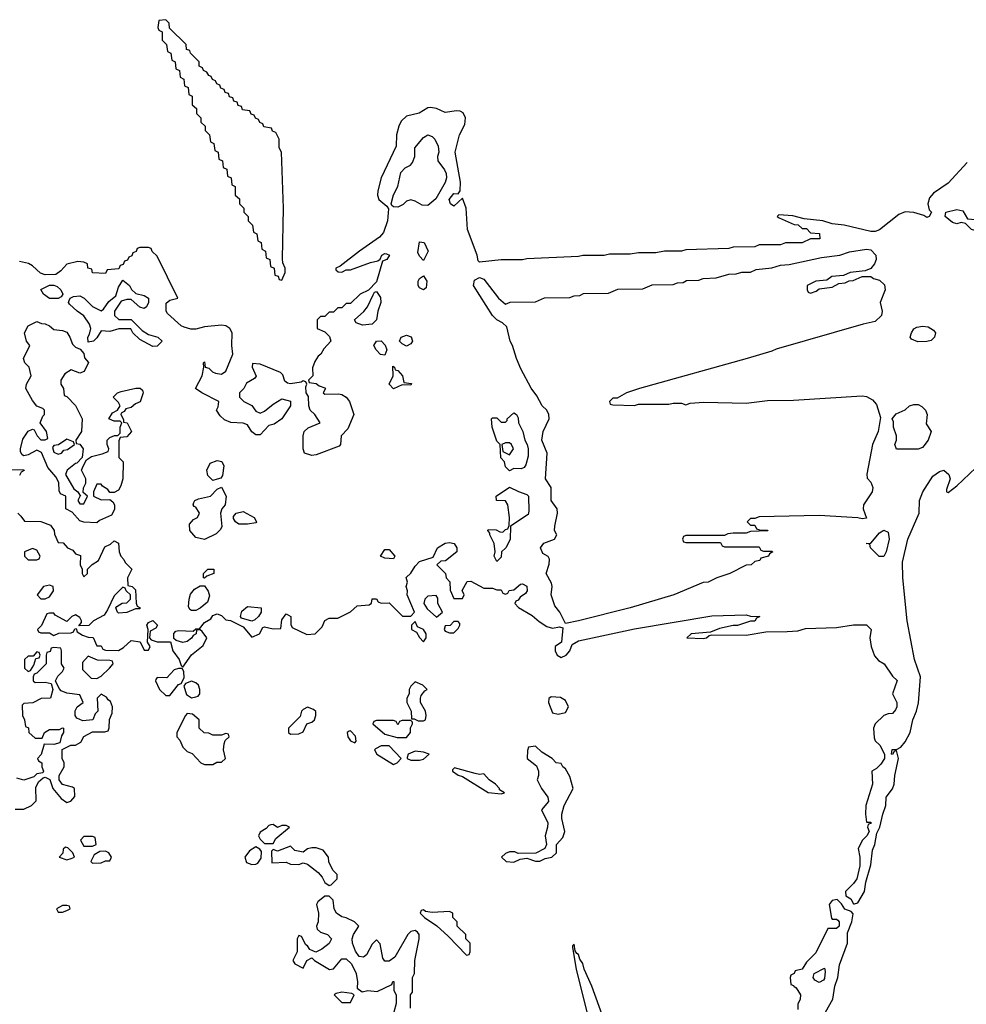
# Model space of a CAD drawing. Header units: inches. Extents: x 2601682 to 2755810, y 449311 to 584050.
# Tile 492 of 505: x 2733751 to 2738154, y 571946 to 576526. Entities that reach past the tile are written whole.
import ezdxf

# ---------------------------------------------------------------- set-up
doc = ezdxf.new("R2010")
doc.units = ezdxf.units.IN
doc.header["$MEASUREMENT"] = 0
doc.layers.add('C7537', color=7, linetype='Continuous')

msp = doc.modelspace()

# ---------------------------------------------------------------- linework, layer by layer
at = {"layer": 'C7537', "color": 2, "elevation": 2}
for points in [[(2734430, 576526), (2734398, 576522), (2734394, 576490), (2734398, 576478), (2734414, 576470), (2734414, 576430), (2734434, 576410), (2734438, 576378), (2734454, 576370), (2734458, 576338), (2734474, 576330), (2734478, 576298), (2734494, 576290), (2734498, 576258), (2734514, 576250), (2734518, 576218), (2734534, 576210), (2734538, 576178), (2734554, 576170), (2734554, 576130), (2734572.7, 576112.7), (2734574, 576090), (2734594, 576070), (2734594, 576050), (2734614, 576030), (2734614, 576010), (2734634, 575990), (2734638, 575958), (2734654, 575950), (2734658, 575918), (2734674, 575910), (2734678, 575878), (2734694, 575870), (2734698, 575838), (2734714, 575830), (2734718, 575798), (2734734, 575790), (2734738, 575758), (2734754, 575750), (2734754, 575710), (2734772.7, 575692.7), (2734774, 575670), (2734794, 575650), (2734794, 575630), (2734814, 575610), (2734814, 575590), (2734834, 575570), (2734838, 575538), (2734854, 575530), (2734858, 575498), (2734874, 575490), (2734878, 575458), (2734894, 575450), (2734898, 575418), (2734914, 575410), (2734918, 575378), (2734934, 575370), (2734938, 575338), (2734952.7, 575332.7), (2734958, 575318), (2734970, 575314), (2734986, 575350), (2734986, 575370), (2734975.3, 575395.3), (2734973.6, 575413.6), (2734978.4, 575650), (2734968, 575910), (2734958, 575930), (2734958, 575970), (2734942, 576002), (2734927.3, 576007.3), (2734922, 576022), (2734887.3, 576027.3), (2734882, 576042), (2734867.3, 576047.3), (2734862, 576062), (2734847.3, 576067.3), (2734842, 576082), (2734827.3, 576087.3), (2734822, 576102), (2734787.3, 576107.3), (2734782, 576122), (2734767.3, 576127.3), (2734762, 576142), (2734747.3, 576147.3), (2734742, 576162), (2734727.3, 576167.3), (2734722, 576182), (2734707.3, 576187.3), (2734702, 576202), (2734687.3, 576207.3), (2734682, 576222), (2734667.3, 576227.3), (2734662, 576242), (2734647.3, 576247.3), (2734642, 576262), (2734630, 576266), (2734622, 576282), (2734606, 576290), (2734602, 576302), (2734586, 576310), (2734586, 576330), (2734546, 576370), (2734542, 576382), (2734527.3, 576387.3), (2734526, 576410), (2734447.3, 576487.3), (2734446, 576510)], [(2735650, 575662), (2735623.1, 575663.1), (2735590, 575682), (2735570, 575688), (2735550, 575682), (2735534, 575666), (2735510, 575654), (2735490, 575655.3), (2735481.2, 575661.2), (2735479, 575670), (2735490, 575712), (2735509.3, 575750.7), (2735524.1, 575815.9), (2735543.2, 575836.8), (2735568, 575850), (2735578, 575862), (2735588.7, 575890), (2735588.7, 575930), (2735630, 575978), (2735650, 575991), (2735670, 575982), (2735682, 575970), (2735698, 575938), (2735701, 575910), (2735694.8, 575890), (2735696, 575870), (2735727.3, 575827.3), (2735734.8, 575810), (2735736, 575790), (2735730.7, 575769.3), (2735687.1, 575692.9)], [(2738290, 575509), (2738246, 575530), (2738178, 575550), (2738150, 575578), (2738130, 575582), (2738110, 575577.2), (2738090, 575582), (2738055.3, 575610), (2738058, 575630), (2738110, 575642.8), (2738137.3, 575637.3), (2738159.6, 575599.6), (2738215.2, 575595.2), (2738259.8, 575559.8), (2738298, 575550), (2738312, 575530)], [(2735630, 575406), (2735610, 575426), (2735603.1, 575443.1), (2735610, 575492), (2735632, 575490), (2735651.3, 575450)], [(2737430, 575254), (2737456.4, 575263.6), (2737470, 575274), (2737530, 575282), (2737560.4, 575299.6), (2737590, 575302), (2737608.4, 575311.6), (2737627.3, 575312.7), (2737670, 575332), (2737710, 575332), (2737722.8, 575322.8), (2737750, 575314), (2737773.2, 575293.2), (2737777.3, 575270), (2737753, 575210), (2737762, 575170), (2737758.8, 575150), (2737730, 575122), (2737674, 575110), (2737270, 574994), (2737250, 574984), (2737134, 574950), (2736634, 574810), (2736574, 574790), (2736530, 574766), (2736510, 574766), (2736494, 574750), (2736498, 574738), (2736510, 574734), (2736610, 574732), (2736630, 574738), (2736770, 574738), (2736790, 574742), (2736830, 574742), (2736850, 574734), (2736870, 574742), (2736933.6, 574746.4), (2737130, 574743), (2737230, 574754), (2737350, 574756.4), (2737670, 574776), (2737690, 574773.4), (2737717.5, 574757.5), (2737736.5, 574736.5), (2737754.8, 574674.8), (2737744.4, 574610), (2737717.4, 574550), (2737692, 574412), (2737692.7, 574392.7), (2737710, 574374), (2737718.8, 574350), (2737716.3, 574330), (2737676.3, 574270), (2737674, 574250), (2737690, 574208), (2737670, 574204), (2737649.3, 574209.3), (2737470, 574219.3), (2737190, 574214), (2737170, 574206), (2737150, 574206), (2737134, 574190), (2737150, 574174), (2737170, 574174), (2737178, 574158), (2737192.7, 574152.7), (2737230, 574152), (2737231.6, 574148.4), (2737150, 574146), (2737130, 574138), (2737070, 574138), (2737045.4, 574134.6), (2737030, 574126), (2736850, 574126), (2736838, 574122), (2736834, 574110), (2736838, 574098), (2736850, 574094), (2737010, 574094), (2737018, 574078), (2737030, 574074), (2737190, 574074), (2737198, 574058), (2737210, 574054), (2737250, 574054), (2737254, 574050), (2737238, 574042), (2737234, 574030), (2737198, 574022), (2737194, 574010), (2737170, 574006), (2737154, 573990), (2737130, 573988), (2737054, 573950), (2736994, 573930), (2736954, 573910), (2736930, 573908), (2736794, 573850), (2736590.5, 573789.5), (2736350, 573729.3), (2736290, 573718), (2736263.7, 573770), (2736239.5, 573799.5), (2736222.7, 573850), (2736227.6, 573890), (2736224.4, 573904.4), (2736199.5, 573950), (2736213.6, 573993.6), (2736216, 574016), (2736209.2, 574029.2), (2736183.7, 574043.7), (2736174, 574070), (2736189.4, 574090.6), (2736238, 574110), (2736249, 574130), (2736239.3, 574150), (2736239.5, 574170), (2736253, 574230), (2736251.6, 574250), (2736222.7, 574290), (2736222.4, 574350), (2736197, 574390), (2736204.2, 574510), (2736179.5, 574570), (2736186.6, 574610), (2736214.5, 574670), (2736212.7, 574690), (2736202.7, 574710), (2736181.6, 574730), (2736156.6, 574776.6), (2736130, 574812.3), (2736082, 574902), (2736061.1, 574950), (2736043.5, 575010), (2736032.4, 575030), (2736017.4, 575097.4), (2735996.3, 575116.3), (2735969.8, 575129.8), (2735949.6, 575150), (2735862, 575290), (2735866.3, 575313.7), (2735890, 575326.8), (2735910, 575318.8), (2735978, 575230), (2736010, 575202), (2736032.7, 575212.7), (2736150, 575214), (2736192.7, 575232.7), (2736310, 575234), (2736330, 575242), (2736356.4, 575243.6), (2736372.7, 575252.7), (2736490, 575254), (2736532.7, 575272.7), (2736650, 575274), (2736692.7, 575292.7), (2736790, 575294), (2736810, 575302), (2736836.4, 575303.6), (2736852.7, 575312.7), (2736910, 575314), (2736930, 575322), (2736990, 575324.7), (2737050, 575342), (2737083.6, 575343.6), (2737110, 575352), (2737150, 575352), (2737176.4, 575363.6), (2737250, 575372), (2737290, 575384.7), (2737330, 575386.8), (2737480.2, 575419.8), (2737566, 575430), (2737610, 575446), (2737690, 575458), (2737710, 575456), (2737733, 575430), (2737735.5, 575410), (2737727.3, 575390), (2737710, 575368), (2737682.8, 575357.2), (2737614, 575350), (2737583.5, 575336.5), (2737528.3, 575331.7), (2737505.4, 575314.6), (2737454, 575310), (2737414, 575290), (2737414, 575270), (2737418, 575258)], [(2734330, 575182.7), (2734309.4, 575189.4), (2734270, 575224), (2734250, 575224), (2734223.5, 575216.5), (2734191.3, 575170), (2734192, 575150), (2734211.6, 575131.6), (2734270, 575131.3), (2734320.7, 575080.7), (2734350, 575062), (2734394, 575050), (2734414, 575030), (2734390, 575008), (2734370, 575006), (2734310, 575038), (2734278, 575070), (2734268, 575088), (2734211.6, 575088.4), (2734170, 575075.3), (2734130, 575078), (2734110, 575046), (2734094, 575030), (2734070, 575026), (2734068.7, 575050), (2734076.4, 575063.6), (2734082, 575090), (2734075.3, 575110), (2734049.1, 575149.1), (2734018, 575170), (2733983.1, 575203.1), (2733978, 575210), (2733980.4, 575219.6), (2733986, 575230), (2734002, 575238), (2734030, 575242), (2734050.7, 575230.7), (2734090, 575191.3), (2734130, 575172), (2734140.4, 575179.6), (2734165.6, 575214.4), (2734198.6, 575241.4), (2734210, 575282), (2734230, 575314), (2734262, 575290), (2734271.6, 575271.6), (2734291.6, 575251.6), (2734330, 575242.8), (2734350.7, 575230.7), (2734350.8, 575210), (2734341, 575190)], [(2735630, 575269), (2735610, 575278), (2735604, 575290), (2735604, 575310), (2735610, 575322), (2735630, 575334), (2735644.7, 575310), (2735642, 575278)], [(2733930, 575228.7), (2733889.3, 575229.3), (2733862, 575250), (2733849, 575271), (2733889.1, 575290.9), (2733910, 575291.3), (2733925.4, 575285.4), (2733942, 575270), (2733952, 575250), (2733943.6, 575236.4)], [(2735344.8, 575104.8), (2735315.3, 575115.3), (2735308, 575130), (2735351.7, 575168.3), (2735368.7, 575190), (2735394.6, 575245.4), (2735402, 575258), (2735410, 575262), (2735430, 575234), (2735430.6, 575210), (2735416.3, 575170), (2735410.5, 575129.5), (2735390, 575109.3)], [(2734030, 574882), (2733990, 574898), (2733961, 574879), (2733942, 574850), (2733942, 574830), (2733954, 574810), (2733958, 574778), (2733970, 574774), (2734011.1, 574731.1), (2734042, 574670), (2734038, 574610), (2734012, 574570), (2734014, 574554), (2734030, 574552), (2734046, 574530), (2734042, 574490), (2734016.9, 574463.1), (2734010, 574462), (2733971.3, 574430), (2733964.7, 574410), (2734003.5, 574343.5), (2734022, 574330), (2734030, 574314), (2734034, 574314), (2734022, 574290), (2734030, 574274), (2734050, 574274), (2734066, 574310), (2734046, 574326), (2734048, 574348), (2734058, 574370), (2734058, 574390), (2734038, 574430), (2734047.3, 574452.7), (2734062, 574478), (2734085.2, 574494.8), (2734134, 574506), (2734162, 574518), (2734166, 574530), (2734158, 574550), (2734158, 574570), (2734170, 574582), (2734192, 574592), (2734208, 574592), (2734218, 574602), (2734218, 574630), (2734226, 574650), (2734218, 574658), (2734190, 574658), (2734166, 574670), (2734183.1, 574696.9), (2734206, 574710), (2734218, 574730), (2734210, 574746), (2734186, 574770), (2734206, 574790), (2734223.1, 574796.9), (2734291.6, 574811.6), (2734311.6, 574811.6), (2734322, 574802), (2734324.7, 574790), (2734310.8, 574749.2), (2734290, 574739), (2734270, 574722), (2734244.7, 574715.3), (2734236.9, 574703.1), (2734223.6, 574696.4), (2734222, 574690), (2734234, 574666), (2734234, 574654), (2734251.1, 574651.1), (2734271.3, 574610), (2734250, 574586), (2734218, 574582), (2734212.7, 574567.3), (2734212, 574490), (2734232, 574470), (2734231.3, 574390), (2734222, 574358), (2734210, 574338), (2734190, 574326), (2734170, 574326), (2734160.4, 574340.4), (2734136.4, 574356.4), (2734130, 574366), (2734110, 574366), (2734094, 574330), (2734094, 574310), (2734130, 574292), (2734170, 574294), (2734183.6, 574283.6), (2734192, 574270), (2734192, 574248), (2734178, 574222), (2734122.8, 574197.2), (2734110, 574186), (2734050, 574188), (2734030, 574195.3), (2733995.3, 574235.3), (2733966, 574250), (2733966, 574310), (2733940.4, 574320.4), (2733934.6, 574334.6), (2733932.7, 574372.7), (2733919.3, 574399.3), (2733882.5, 574442.5), (2733852.5, 574512.5), (2733830, 574524), (2733790, 574502), (2733770, 574498), (2733762, 574502), (2733755.3, 574515.3), (2733754, 574530), (2733765.6, 574574.4), (2733790, 574612), (2733810, 574622), (2733818, 574618), (2733832, 574590), (2733850, 574572), (2733870, 574572), (2733882, 574578), (2733875.3, 574610), (2733846, 574650), (2733858, 574682), (2733866, 574690), (2733866, 574710), (2733858, 574718), (2733830, 574728), (2733810, 574754), (2733779, 574810), (2733782, 574830), (2733804, 574870), (2733795.3, 574910), (2733775.3, 574930), (2733768.7, 574950), (2733798, 575010), (2733782, 575030), (2733774, 575070), (2733790, 575102), (2733830, 575122), (2733852.7, 575112.7), (2733870, 575112), (2733890, 575102), (2733910, 575084.7), (2733950, 575081), (2733970, 575072), (2733984.7, 575050), (2733996, 575016), (2734010, 575002), (2734032.7, 574992.7), (2734050, 574974), (2734052.7, 574952.7), (2734071.1, 574931.1), (2734050.9, 574889.1)], [(2737928.1, 575028.1), (2737899.5, 575039.5), (2737892.3, 575050), (2737898.4, 575070), (2737910, 575087.3), (2737923.9, 575096.1), (2737950, 575100.5), (2737977.1, 575097.1), (2738001.7, 575081.7), (2738011, 575070), (2738006.8, 575050), (2737990, 575033.2), (2737970, 575029.6)], [(2735450, 574966), (2735430, 574968), (2735408.7, 574990), (2735398, 575010), (2735410, 575031.3), (2735431.6, 575031.6), (2735451.6, 575011.6), (2735458, 574990)], [(2735550, 575008), (2735530, 575018), (2735518, 575030), (2735526, 575050), (2735550, 575058), (2735571.1, 575051.1), (2735578, 575030), (2735570, 575018)], [(2735570, 574826), (2735530, 574828), (2735490, 574808.7), (2735469, 574830), (2735488, 574870), (2735486, 574914), (2735494, 574910), (2735498, 574898), (2735510, 574894), (2735532, 574870), (2735538, 574838), (2735574, 574834)], [(2737830, 574528), (2737822, 574550), (2737828.7, 574570), (2737828.7, 574590), (2737815.3, 574630), (2737815.3, 574655.3), (2737808.7, 574670), (2737828, 574692), (2737870, 574711.3), (2737889.5, 574730.5), (2737910, 574736), (2737930, 574736), (2737947.1, 574727.1), (2737964.7, 574710), (2737971.3, 574690), (2737966.8, 574646.8), (2737991, 574610), (2737976, 574570), (2737956.8, 574543.2), (2737950, 574535.3), (2737930, 574529)], [(2736083.6, 574436.4), (2736050, 574438), (2736030, 574428), (2736010, 574446), (2736006, 574470), (2735988.4, 574488.4), (2735986, 574550), (2735970, 574566), (2735948, 574630), (2735946, 574670), (2735950, 574674), (2735970, 574674), (2735990, 574654), (2736010, 574654), (2736018, 574662), (2736018, 574670), (2736050, 574698), (2736062, 574690), (2736070, 574674), (2736071.3, 574650), (2736090.7, 574610.7), (2736101, 574570), (2736111, 574550), (2736116, 574530), (2736115.3, 574495.3), (2736104.7, 574455.3), (2736096.9, 574443.1)], [(2733970, 574575.3), (2733932, 574548), (2733910, 574546), (2733903.6, 574536.4), (2733910, 574514), (2733930, 574504.7), (2733946, 574510), (2733956.4, 574523.6), (2733972.9, 574527.1), (2734006, 574550), (2734002, 574562)], [(2736030, 574558), (2736010, 574558), (2735994, 574550), (2735998, 574518), (2736030, 574502), (2736048, 574530), (2736038, 574550)], [(2734650, 574382), (2734645.6, 574385.6), (2734626, 574406), (2734621.2, 574430), (2734637.2, 574462.8), (2734670, 574476), (2734690.7, 574470.7), (2734701, 574450), (2734694.8, 574405.2), (2734686, 574394), (2734670, 574388)], [(2734610, 574108), (2734570, 574118), (2734542, 574150), (2734541.2, 574178.8), (2734559, 574201), (2734578, 574210), (2734588, 574230), (2734570, 574258), (2734562, 574262), (2734558, 574270), (2734560.4, 574279.6), (2734566, 574290), (2734582.7, 574297.3), (2734638, 574310), (2734670, 574342), (2734690, 574352), (2734710.8, 574310), (2734706, 574270), (2734691.3, 574250), (2734684.7, 574230), (2734691.1, 574168.9), (2734685.4, 574154.6), (2734665.4, 574134.6)], [(2735970, 574006), (2735958, 574030), (2735962, 574050), (2735958, 574090), (2735938, 574130), (2735938, 574138), (2735928, 574150), (2735930, 574154), (2735967.3, 574152.7), (2735983.6, 574143.6), (2735998, 574142), (2736010, 574154), (2736022, 574158), (2736027.3, 574172.7), (2736028.7, 574210), (2736022, 574270), (2736010, 574288), (2735969, 574289), (2735968, 574310), (2736030, 574351.3), (2736070.9, 574330.9), (2736110, 574318), (2736118, 574310), (2736119.8, 574240.2), (2736115.3, 574224.7), (2736034, 574170), (2736031.6, 574108.4), (2736012, 574070), (2735992, 574050), (2735990, 574026)], [(2734770, 574179), (2734755.3, 574190), (2734745.2, 574205.2), (2734745.2, 574214.8), (2734758, 574230), (2734790, 574238.8), (2734842, 574210), (2734852, 574190), (2734850, 574186), (2734810, 574179)], [(2737770, 574029), (2737749.4, 574029.4), (2737708, 574070), (2737706, 574086), (2737688.7, 574090), (2737710, 574091), (2737750, 574138.8), (2737771, 574151), (2737790, 574142), (2737794.9, 574110), (2737780.7, 574050)], [(2733810, 574066), (2733774, 574050), (2733774, 574030), (2733790, 574014), (2733830, 574014), (2733842, 574018), (2733846, 574030), (2733830, 574058)], [(2735490, 574018), (2735450, 574021.2), (2735428.7, 574030), (2735450, 574062), (2735470, 574062), (2735496, 574030)], [(2734610, 573928), (2734606, 573930), (2734606, 573950), (2734626, 573970), (2734654, 573970), (2734654, 573950), (2734622, 573938)], [(2733890, 573895.3), (2733862, 573890), (2733832, 573850), (2733850, 573832), (2733870, 573832), (2733890, 573842), (2733908, 573870), (2733906, 573890)], [(2734550, 573778), (2734543.1, 573783.1), (2734536.4, 573796.4), (2734539, 573830), (2734546, 573854), (2734563.7, 573876.3), (2734590, 573892), (2734610, 573892), (2734627.5, 573867.5), (2734634.4, 573845.6), (2734624, 573816), (2734590, 573788.7), (2734570, 573778)], [(2735688, 573848), (2735650, 573845.2), (2735634.8, 573830), (2735630.8, 573810), (2735646, 573786), (2735690, 573746.8), (2735718, 573770), (2735695.3, 573810), (2735695.3, 573835.3)], [(2734830, 573728), (2734782, 573742), (2734778, 573750), (2734784.7, 573775.3), (2734810, 573796), (2734874, 573790), (2734874, 573770), (2734862, 573750), (2734845.4, 573734.6)], [(2735590, 573726), (2735574, 573710), (2735574, 573690), (2735596.9, 573676.9), (2735610, 573652), (2735630, 573632), (2735642, 573650), (2735641.2, 573670), (2735630, 573688.7), (2735602, 573702)], [(2735790, 573726), (2735770, 573726), (2735752.7, 573707.3), (2735730, 573706), (2735726, 573690), (2735730, 573682), (2735750, 573674), (2735770, 573674), (2735790, 573694), (2735798, 573710), (2735798, 573718)], [(2733830, 573586), (2733814, 573566), (2733790, 573566), (2733774, 573550), (2733774, 573510), (2733790, 573494), (2733802, 573498), (2733816.4, 573523.6), (2733826, 573554), (2733842, 573558), (2733846, 573570), (2733842, 573582)], [(2734070, 573566), (2734043.6, 573536.4), (2734043.6, 573503.6), (2734083.6, 573463.6), (2734110, 573462), (2734130, 573472), (2734168, 573510), (2734186, 573530), (2734182, 573542), (2734170, 573546), (2734112.7, 573547.3)], [(2734490, 573508), (2734470, 573502), (2734436, 573464), (2734390, 573466), (2734383.6, 573456.4), (2734382, 573450), (2734402, 573410), (2734430, 573382), (2734450, 573382), (2734490, 573434), (2734502, 573438), (2734515.3, 573464.7), (2734514, 573494), (2734507.3, 573507.3)], [(2734550, 573448.7), (2734522, 573438), (2734514, 573426), (2734527.5, 573387.5), (2734550, 573371), (2734570, 573376), (2734580.4, 573379.6), (2734588.7, 573390), (2734589, 573410), (2734582, 573430), (2734570, 573442)], [(2735590, 573446), (2735570, 573426), (2735562, 573410), (2735562, 573390), (2735552, 573370), (2735552, 573350), (2735572, 573310), (2735574, 573274), (2735586, 573274), (2735604.7, 573264.7), (2735630, 573264.7), (2735638, 573270), (2735642, 573290), (2735639, 573310), (2735615.3, 573350), (2735615.3, 573370), (2735618, 573382), (2735635.3, 573404.7), (2735646, 573410), (2735626, 573430)], [(2736223.6, 573376.4), (2736212, 573368), (2736211.3, 573350), (2736230, 573302), (2736256, 573296), (2736290, 573304), (2736303.7, 573330), (2736290, 573359.3), (2736266.8, 573373.2)], [(2735090, 573328.7), (2735070, 573318), (2735062, 573310), (2735055.3, 573284.7), (2735002, 573230), (2735002, 573210), (2735010, 573202), (2735050, 573204.7), (2735070, 573214), (2735086, 573250), (2735110, 573258), (2735122, 573270), (2735128.7, 573290), (2735128.4, 573308.4), (2735118, 573318)], [(2734530, 573298), (2734522, 573290), (2734482, 573210), (2734482, 573190), (2734495.3, 573175.3), (2734510, 573142), (2734530, 573122), (2734552.7, 573112.7), (2734594, 573070), (2734610, 573062), (2734650, 573062), (2734668.4, 573071.6), (2734690, 573072), (2734708, 573090), (2734699, 573130), (2734702, 573158), (2734707.3, 573172.7), (2734726, 573190), (2734722, 573202), (2734710, 573206), (2734690, 573198), (2734650, 573198), (2734630, 573208), (2734608.4, 573208.4), (2734586, 573230), (2734586, 573270), (2734555.3, 573295.3)], [(2735570, 573266), (2735530, 573266), (2735518, 573262), (2735510, 573246), (2735502, 573262), (2735490, 573266), (2735410, 573266), (2735398, 573262), (2735394, 573250), (2735450, 573202), (2735506.8, 573186.8), (2735550, 573186.8), (2735568, 573210), (2735568, 573232), (2735578, 573250), (2735578, 573258)], [(2735290, 573218), (2735283.6, 573216.4), (2735274, 573210), (2735278, 573190), (2735290, 573172), (2735310, 573162), (2735315.3, 573170), (2735312.9, 573192.9)], [(2735431.6, 573148.4), (2735405.4, 573134.6), (2735402, 573130), (2735412, 573110), (2735490, 573062), (2735506, 573070), (2735526, 573090), (2735470, 573148)], [(2736150, 573146), (2736118, 573142), (2736112.7, 573127.3), (2736112, 573090), (2736155.3, 573055.3), (2736164.7, 573030), (2736164.7, 573010), (2736158, 572990), (2736178, 572950), (2736207.7, 572910), (2736211, 572890), (2736178.8, 572850), (2736206.8, 572790), (2736206, 572770), (2736194.8, 572730), (2736202, 572690), (2736194, 572670), (2736151.6, 572648.4), (2736070, 572648), (2736054.6, 572654.6), (2736030, 572655.3), (2736010, 572648), (2735992, 572630), (2736014, 572610), (2736050, 572607.7), (2736079, 572621), (2736110, 572626), (2736150, 572612), (2736170, 572612), (2736195.3, 572624.7), (2736226, 572630), (2736248, 572650), (2736248, 572690), (2736277.4, 572722.6), (2736287.3, 572750), (2736273.2, 572810), (2736273.2, 572830), (2736284, 572870), (2736324.7, 572950), (2736310, 573005.2), (2736290, 573042), (2736278, 573050), (2736270, 573066), (2736246, 573070), (2736228, 573090), (2736179, 573119)], [(2735590, 573124), (2735558, 573110), (2735554, 573094), (2735554, 573090), (2735570, 573082), (2735610, 573081), (2735630, 573086), (2735655.3, 573110), (2735630, 573119)], [(2735774, 573046), (2735763.6, 573036.4), (2735764.7, 573030), (2735790, 573012), (2735810, 573006), (2735930, 572931.3), (2735990, 572924.7), (2736006, 572930), (2735983.1, 572943.1), (2735982, 572950), (2735964, 572970), (2735935.3, 572990), (2735910, 573018), (2735890, 573015.3), (2735870, 573019)], [(2734930, 572782), (2734919.6, 572780.4), (2734910, 572778), (2734896.9, 572763.1), (2734870, 572746), (2734862, 572730), (2734870, 572714), (2734890, 572694), (2734930, 572694), (2734943.1, 572716.9), (2735006, 572770), (2734990, 572778), (2734970, 572778), (2734950, 572768)], [(2734090, 572726), (2734050, 572726), (2734034, 572710), (2734050, 572682), (2734090, 572682), (2734106, 572690), (2734102, 572722)], [(2733963.6, 572676.4), (2733952.7, 572667.3), (2733951.6, 572648.4), (2733934, 572630), (2733970, 572618), (2733990, 572624.7), (2734006, 572630), (2733998, 572650), (2733974.6, 572674.6)], [(2734150, 572658), (2734123.6, 572656.4), (2734098, 572642), (2734082, 572610), (2734090, 572602), (2734130, 572604.7), (2734150, 572614), (2734170, 572614), (2734178, 572630), (2734166, 572650)], [(2734850, 572678), (2734819.8, 572660.2), (2734798, 572630), (2734806.4, 572606.4), (2734830, 572596), (2734850, 572598), (2734858, 572602), (2734874, 572626), (2734876.4, 572656.4), (2734868.4, 572668.4)], [(2735010, 572682), (2734950, 572658), (2734930, 572666), (2734922, 572658), (2734923.6, 572603.6), (2734990, 572606.8), (2735010, 572597.3), (2735050, 572596), (2735070, 572604.7), (2735090, 572598), (2735139.1, 572559.1), (2735157.3, 572537.3), (2735170, 572512), (2735190, 572498), (2735199, 572501), (2735228, 572530), (2735228, 572550), (2735208, 572570), (2735188.4, 572608.4), (2735188, 572630), (2735163.1, 572663.1), (2735130, 572674), (2735110, 572674), (2735090, 572668.7), (2735070, 572654), (2735030, 572661.2)], [(2733970, 572406), (2733950, 572406), (2733922, 572390), (2733930, 572374), (2733950, 572374), (2733970, 572382), (2733986, 572390), (2733982, 572402)], [(2735630, 572386), (2735618, 572382), (2735614, 572370), (2735634, 572350), (2735691.1, 572311.1), (2735743.6, 572263.6), (2735830, 572174), (2735842, 572178), (2735846, 572190), (2735846, 572230), (2735826, 572250), (2735826, 572270), (2735786, 572310), (2735786, 572330), (2735766, 572350), (2735766, 572370), (2735750, 572378), (2735670, 572373.2), (2735638, 572378)], [(2737470, 572048), (2737450, 572058), (2737442, 572070), (2737446, 572090), (2737494, 572114), (2737498, 572098), (2737494, 572066), (2737490, 572058)], [(2735250, 572002), (2735223.6, 571996.4), (2735214, 571990), (2735250, 571954), (2735290, 571954), (2735306, 571990), (2735296.4, 571996.4)]]:
    msp.add_lwpolyline(points, close=True, dxfattribs=at)
for points in [[(2738158, 575862), (2738070, 575765.7), (2738001.5, 575718.5), (2737982.9, 575697.1), (2737974.6, 575670), (2737981.7, 575641.7), (2737992, 575630), (2737982, 575610), (2737970, 575606), (2737955.9, 575615.9), (2737910, 575629.7), (2737870, 575631.6), (2737840.2, 575619.8), (2737750, 575548), (2737730, 575540.7), (2737710, 575540.9), (2737586, 575570), (2737530, 575576), (2737486, 575590), (2737400.2, 575600.2), (2737346.8, 575613.2), (2737282, 575618), (2737274, 575610), (2737283.6, 575603.6), (2737352.7, 575572.7), (2737371.6, 575571.6), (2737390, 575554), (2737410, 575554), (2737430, 575534), (2737471.6, 575531.6), (2737472.7, 575507.3), (2737430, 575506), (2737390, 575488), (2737312.7, 575487.3), (2737290, 575478), (2737190, 575478), (2737170, 575468.7), (2737070, 575468), (2737050, 575462), (2736850, 575455.3), (2736830, 575448.7), (2736750, 575448.7), (2736710, 575442), (2736630, 575442), (2736590, 575435.3), (2736494.6, 575434.6), (2736470, 575429), (2736370, 575428.7), (2736350, 575424), (2736110, 575414), (2736090, 575409), (2735990, 575408.7), (2735890, 575398), (2735884, 575404), (2735879.3, 575430), (2735834.5, 575550), (2735827, 575650), (2735810, 575695.3), (2735770, 575659), (2735755.3, 575670), (2735749.3, 575689.3), (2735770, 575718), (2735790, 575716), (2735799.3, 575730), (2735801.3, 575770), (2735776, 575910), (2735796, 575990), (2735821.3, 576038.7), (2735824.2, 576070), (2735813.3, 576093.3), (2735800.1, 576100.1), (2735782, 576102), (2735730, 576094.5), (2735690, 576112.3), (2735662.5, 576117.5), (2735650, 576116), (2735608.9, 576091.1), (2735550, 576077.7), (2735525.8, 576054.2), (2735513.8, 576030), (2735503.1, 575990), (2735502, 575938), (2735432.7, 575790), (2735417.3, 575730), (2735414.8, 575710), (2735421, 575690), (2735458.8, 575658.8), (2735466.4, 575646.4), (2735462.4, 575590), (2735443.4, 575536.6), (2735425.1, 575514.9), (2735331.3, 575450), (2735241, 575379), (2735222, 575370), (2735222, 575362), (2735232.7, 575352.7), (2735250, 575352), (2735270, 575362), (2735290, 575362), (2735383.1, 575396.9), (2735416.4, 575403.6), (2735428.4, 575411.6), (2735435.3, 575430), (2735450, 575438.8), (2735456.8, 575436.8), (2735471.3, 575430), (2735458, 575410), (2735438, 575402), (2735410, 575306), (2735372.7, 575267.3), (2735334, 575250), (2735290, 575206), (2735270, 575206), (2735250, 575186), (2735230, 575186), (2735210, 575166), (2735190, 575166), (2735170, 575146), (2735150, 575146), (2735134, 575130), (2735134, 575090), (2735170, 575074), (2735191.6, 575051.6), (2735198, 575030), (2735165.4, 574994.6), (2735152, 574970), (2735139.6, 574960.4), (2735123.6, 574936.4), (2735112.7, 574907.3), (2735114, 574870), (2735094, 574850), (2735098, 574838), (2735130, 574834), (2735143.6, 574823.6), (2735170, 574814), (2735174, 574810), (2735162, 574790), (2735170, 574784.7), (2735234.6, 574785.4), (2735250, 574782.8), (2735270, 574770.8), (2735284.9, 574750), (2735304.7, 574690), (2735277.4, 574622.6), (2735246.8, 574590), (2735242.8, 574550), (2735237.1, 574542.9), (2735130, 574501.2), (2735110, 574499.3), (2735075.3, 574510), (2735069, 574530), (2735069.4, 574590), (2735074, 574610), (2735092.5, 574627.5), (2735148, 574650), (2735124, 574690), (2735102.7, 574710), (2735096, 574730), (2735093.6, 574773.6), (2735084, 574790), (2735082, 574818), (2735086, 574830), (2735082, 574842), (2735070, 574846), (2735059.8, 574840.2), (2735010, 574832.7), (2734996, 574836), (2734984.1, 574844.1), (2734974.8, 574874.8), (2734964.5, 574884.5), (2734870, 574924), (2734834, 574926), (2734832, 574910), (2734851.6, 574868.4), (2734843.6, 574856.4), (2734805.4, 574834.6), (2734794, 574810), (2734774, 574790), (2734774, 574770), (2734794, 574750), (2734830, 574732), (2734850, 574704.7), (2734870, 574696), (2734890, 574704.7), (2734930, 574738), (2734970, 574762), (2735010, 574751.3), (2735010.7, 574730), (2734970, 574668.7), (2734935.3, 574644.7), (2734910, 574638), (2734870, 574595.3), (2734850, 574595.3), (2734830, 574608.7), (2734810, 574642), (2734790, 574649), (2734732.9, 574652.9), (2734704, 574664), (2734683.1, 574683.1), (2734666, 574710), (2734674.6, 574725.4), (2734678, 574750), (2734598, 574790), (2734568, 574810), (2734599, 574870), (2734608, 574910), (2734606, 574930), (2734610, 574934), (2734614, 574910), (2734630, 574904.7), (2734647.5, 574887.5), (2734661.1, 574881.1), (2734690, 574877.3), (2734710, 574891.3), (2734742, 574970), (2734737.2, 575010), (2734739.3, 575070), (2734728.7, 575090), (2734710, 575101.2), (2734690, 575105.2), (2734610, 575097.2), (2734570, 575086.6), (2734547, 575087), (2734516, 575096), (2734502.7, 575102.7), (2734439.1, 575159.1), (2734432, 575170), (2734432.7, 575207.3), (2734450, 575221), (2734486, 575230), (2734390, 575426), (2734367.3, 575447.3), (2734362, 575462), (2734350, 575466), (2734310, 575466), (2734298, 575462), (2734292.7, 575447.3), (2734278, 575442), (2734272.7, 575427.3), (2734258, 575422), (2734252.7, 575407.3), (2734238, 575402), (2734232.7, 575387.3), (2734218, 575382), (2734212.7, 575367.3), (2734158, 575362), (2734150, 575346), (2734090, 575348), (2734086, 575366), (2734068.7, 575370), (2734066, 575390), (2734050, 575398), (2734021.2, 575401.2), (2733970.7, 575389.3), (2733942.8, 575357.2), (2733918.8, 575341.2), (2733870, 575339.5), (2733847.3, 575347.3), (2733810, 575380.7), (2733791.3, 575391.3), (2733750, 575401.2)], [(2733690, 574434), (2733770, 574432), (2733771.6, 574428.4), (2733758, 574422), (2733750, 574406)], [(2733742, 574230), (2733756.9, 574216.9), (2733772.7, 574192.7), (2733850, 574191.3), (2733894.4, 574174.4), (2733912, 574150), (2733912.7, 574132.7), (2733930, 574094), (2733952.7, 574092.7), (2733974, 574070), (2733998, 574058), (2734010, 574042), (2734034, 574034), (2734032, 573990), (2734042, 573970), (2734042, 573950), (2734050, 573934), (2734066, 573950), (2734066, 573970), (2734088.7, 573991.3), (2734118, 574010), (2734146.6, 574073.4), (2734173.6, 574086.4), (2734190, 574102), (2734211.1, 574091.1), (2734214, 574050), (2734222, 574030), (2734235.3, 574015.3), (2734241, 574001), (2734272, 573970), (2734252, 573930), (2734254, 573894), (2734274, 573890), (2734290, 573874), (2734292.7, 573812.7), (2734298, 573798), (2734312, 573790), (2734310, 573786), (2734290, 573786), (2734250, 573768), (2734210, 573766), (2734206, 573770), (2734198, 573790), (2734203.1, 573796.9), (2734228.4, 573811.6), (2734250, 573814), (2734266, 573830), (2734266, 573850), (2734246, 573870), (2734242, 573882), (2734230, 573886), (2734190, 573846), (2734159.8, 573780.2), (2734143.6, 573756.4), (2734094, 573730), (2734072.7, 573707.3), (2734026, 573706), (2734038, 573722), (2734038, 573730), (2734030, 573746), (2734010, 573758), (2733994, 573750), (2733970, 573726), (2733916.4, 573756.4), (2733910, 573766), (2733890, 573766), (2733878, 573762), (2733852.7, 573707.3), (2733834, 573690), (2733838, 573678), (2733850, 573674), (2733890, 573674), (2733910, 573662), (2733932.7, 573672.7), (2733990, 573674), (2734002, 573678), (2734007.3, 573692.7), (2734014, 573694), (2734018, 573678), (2734043.6, 573663.6), (2734070, 573654), (2734092.7, 573652.7), (2734110, 573614), (2734130, 573614), (2734138, 573598), (2734150, 573594), (2734210, 573592), (2734234.6, 573605.4), (2734270, 573638), (2734312, 573632), (2734330, 573594), (2734350, 573594), (2734358, 573610), (2734346, 573630), (2734348, 573690), (2734342, 573710), (2734350, 573722), (2734370, 573732), (2734391.3, 573710), (2734383.6, 573696.4), (2734358, 573682), (2734354, 573650), (2734362, 573642), (2734390, 573631.3), (2734452, 573632), (2734462.8, 573590), (2734492, 573550), (2734502, 573522), (2734510, 573514), (2734550, 573572), (2734604.7, 573615.3), (2734622, 573650), (2734600.4, 573680.4), (2734590, 573688), (2734574, 573686), (2734572, 573670), (2734558, 573662), (2734550.7, 573649.3), (2734530, 573634), (2734509.2, 573629.2), (2734479, 573639), (2734468, 573648), (2734468.4, 573671.6), (2734478, 573682), (2734490, 573684.7), (2734558, 573682), (2734570, 573692), (2734587.3, 573692.7), (2734610, 573722), (2734640.4, 573739.6), (2734650, 573754), (2734670, 573762), (2734690, 573754), (2734710, 573734), (2734731.6, 573731.6), (2734790, 573702), (2734830, 573654), (2734866, 573670), (2734882, 573698), (2734890, 573702), (2734930, 573692), (2734966, 573694), (2734970, 573734), (2734990, 573762), (2735012, 573750), (2735012.7, 573712.7), (2735018, 573698), (2735086.4, 573666.4), (2735126, 573670), (2735158, 573702), (2735170, 573732), (2735190, 573742), (2735230, 573742), (2735290, 573772), (2735320.4, 573799.6), (2735376.4, 573803.6), (2735387.3, 573812.7), (2735390, 573832), (2735410, 573832), (2735418, 573818), (2735432.7, 573812.7), (2735470, 573814), (2735532, 573752), (2735570, 573752), (2735588, 573770), (2735554, 573850), (2735555.3, 573870), (2735548.7, 573890), (2735555.3, 573910), (2735549.1, 573930.9), (2735570, 573951.3), (2735590, 573984.7), (2735610, 574006), (2735674, 574026), (2735694, 574070), (2735729.6, 574090.4), (2735750, 574093.4), (2735771.3, 574090), (2735784.7, 574070), (2735784.7, 574050), (2735730.9, 574009.1), (2735710, 574008), (2735692, 573990), (2735732, 573950), (2735734, 573930), (2735751.6, 573911.6), (2735752.7, 573872.7), (2735770, 573834), (2735810, 573834), (2735818, 573850), (2735808.4, 573871.6), (2735832.7, 573912.7), (2735850, 573914), (2735910, 573882), (2735950, 573882), (2735970, 573874), (2735990, 573874), (2735998, 573858), (2736010, 573854), (2736022, 573858), (2736028.4, 573871.6), (2736050, 573874), (2736080.4, 573899.6), (2736090, 573902), (2736110, 573891.3), (2736112, 573870), (2736103.6, 573856.4), (2736079.6, 573840.4), (2736070, 573826), (2736058, 573822), (2736054, 573810), (2736071.6, 573791.6), (2736135.3, 573755.3), (2736166.8, 573726.8), (2736203.5, 573703.5), (2736230, 573696), (2736262, 573702), (2736276.9, 573696.9), (2736271.3, 573630), (2736242, 573610), (2736242, 573590), (2736250.8, 573570.8), (2736270, 573558.8), (2736292.3, 573570), (2736309.2, 573590), (2736320.7, 573619.3), (2736350, 573637.1), (2736610, 573692.4), (2736970, 573753), (2737130, 573758), (2737150, 573752), (2737194, 573750), (2737178, 573742), (2737170, 573728.7), (2737150, 573728.7), (2737090, 573708.7), (2737070, 573708.7), (2737006.4, 573693.6), (2736963.6, 573676.4), (2736874, 573670), (2736854, 573650), (2736930, 573648), (2736946, 573650), (2736958, 573662), (2736970, 573664.7), (2737130, 573663), (2737221.5, 573678.5), (2737320.2, 573679.8), (2737370, 573684), (2737406.3, 573693.7), (2737550, 573698.8), (2737630, 573710.8), (2737690, 573711.3), (2737711.3, 573690), (2737706, 573650), (2737711, 573610), (2737726.4, 573566.4), (2737745.4, 573545.4), (2737771.3, 573530), (2737810, 573472), (2737832, 573452), (2737811, 573390), (2737830.6, 573350.6), (2737830.8, 573330), (2737824.9, 573315.1), (2737810, 573299), (2737790, 573297.2), (2737770, 573289), (2737730.8, 573250), (2737721.6, 573230), (2737724.9, 573184.9), (2737730, 573172), (2737751.6, 573151.6), (2737774, 573110), (2737774, 573090), (2737756.9, 573063.1), (2737736.9, 573043.1), (2737714, 573030), (2737718, 572970), (2737686.8, 572870), (2737684.7, 572830), (2737690, 572794), (2737710, 572794), (2737711.1, 572788.9), (2737698, 572782), (2737694, 572770), (2737702, 572750), (2737692, 572730), (2737671.3, 572710), (2737651.3, 572670), (2737658, 572630), (2737658, 572590), (2737644.7, 572530), (2737630, 572508), (2737592, 572470), (2737594, 572450), (2737616.9, 572436.9), (2737630, 572414), (2737634, 572414), (2737650, 572418), (2737680.7, 572470), (2737686, 572514), (2737710, 572594), (2737717, 572663), (2737729.2, 572690), (2737738, 572742), (2737752, 572770), (2737765.2, 572830), (2737779.5, 572870), (2737780.9, 572910), (2737811.1, 572948.9), (2737818.4, 572970), (2737820.9, 573010), (2737839.3, 573090), (2737830, 573126), (2737818, 573122), (2737810, 573108), (2737806, 573110), (2737808.4, 573131.6), (2737830, 573132), (2737850, 573142), (2737870, 573166.8), (2737893.3, 573210), (2737905.1, 573270), (2737922.9, 573310), (2737931.3, 573348.7), (2737940.5, 573470), (2737912.8, 573550), (2737879.5, 573730), (2737858.7, 573930), (2737856.6, 574003.4), (2737881.6, 574110), (2737935.1, 574230), (2737936, 574290), (2737952, 574330), (2737998, 574402), (2738030, 574424), (2738050, 574431), (2738073, 574410), (2738079.3, 574390), (2738061.4, 574341.4), (2738062, 574330), (2738070, 574327.3), (2738110, 574358), (2738198.4, 574441.6)], [(2733730, 572854), (2733770, 572854), (2733806, 572870), (2733828, 572892), (2733826, 572954), (2733839, 572981), (2733860.4, 572999.6), (2733870, 573002), (2733891.1, 572991.1), (2733904.7, 572950), (2733943.5, 572903.5), (2733970, 572884.7), (2733988.4, 572891.6), (2734007.3, 572912.7), (2734006, 572950), (2733996.4, 572956.4), (2733950, 572968), (2733935.3, 572990), (2733935.3, 573010), (2733958, 573050), (2733958, 573070), (2733948, 573090), (2733948, 573132), (2733988.9, 573151.1), (2734010, 573152), (2734035.3, 573164.7), (2734048.9, 573191.1), (2734090, 573214), (2734147.3, 573212.7), (2734162, 573218), (2734167.3, 573232.7), (2734168.9, 573271.1), (2734180.4, 573299.6), (2734182, 573330), (2734174, 573354), (2734162, 573362), (2734154.6, 573374.6), (2734130, 573388), (2734112, 573370), (2734114, 573310), (2734102.8, 573297.2), (2734091.3, 573268.7), (2734044, 573264), (2734016.4, 573276.4), (2734008.7, 573290), (2734009.1, 573310.9), (2734018, 573330), (2734046, 573350), (2734030, 573386), (2733970, 573393.2), (2733944, 573404), (2733934.6, 573414.6), (2733918, 573450), (2733928.4, 573471.6), (2733950, 573494), (2733958, 573510), (2733946, 573530), (2733946, 573590), (2733942, 573602), (2733910, 573606), (2733898, 573602), (2733892.7, 573587.3), (2733878, 573582), (2733874, 573570), (2733874, 573530), (2733830, 573486), (2733818, 573482), (2733814, 573470), (2733814, 573450), (2733823.6, 573443.6), (2733870, 573444.7), (2733898, 573438), (2733904.7, 573410), (2733894, 573370), (2733851.6, 573368.4), (2733811.6, 573348.4), (2733770, 573346), (2733762, 573338), (2733764.7, 573290), (2733774, 573270), (2733778, 573238), (2733792.7, 573232.7), (2733794, 573210), (2733823.6, 573183.6), (2733855.3, 573184.7), (2733866, 573210), (2733890, 573224.7), (2733936.4, 573223.6), (2733950, 573232), (2733954, 573230), (2733954, 573210), (2733945.4, 573194.6), (2733938, 573162), (2733910, 573154), (2733864.7, 573155.3), (2733851.3, 573108.7), (2733834, 573090), (2733838, 573078), (2733854, 573070), (2733854, 573050), (2733862, 573030), (2733858, 573022), (2733830, 573018), (2733816, 573004), (2733770, 572989), (2733738, 572998)], [(2735568, 571928), (2735568, 571990), (2735578, 572002), (2735578, 572070), (2735588, 572090), (2735588.7, 572150), (2735608.7, 572250), (2735608.7, 572270), (2735602, 572282), (2735590, 572288.7), (2735570, 572284), (2735556, 572270), (2735495.3, 572164.7), (2735470, 572146), (2735450, 572146), (2735440.2, 572160.2), (2735427.3, 572227.3), (2735410, 572246), (2735390, 572226), (2735363.6, 572176.4), (2735350, 572166), (2735330, 572168), (2735313.6, 572193.6), (2735299, 572230), (2735297.2, 572250), (2735304, 572270), (2735328.7, 572310), (2735308, 572330), (2735270, 572349), (2735250, 572353.2), (2735224, 572370), (2735213.2, 572390), (2735208.7, 572430), (2735190, 572448.7), (2735170, 572448.7), (2735138, 572422), (2735131, 572410), (2735141, 572370), (2735138.8, 572330), (2735131, 572310), (2735135.3, 572295.3), (2735150, 572281), (2735182, 572270), (2735202, 572250), (2735190.6, 572229.4), (2735156.8, 572203.2), (2735128, 572188), (2735101.2, 572201.2), (2735090, 572218), (2735082, 572222), (2735062, 572262), (2735050, 572266), (2735042, 572250), (2735042, 572190), (2735022, 572150), (2735030, 572134), (2735070, 572114), (2735086, 572150), (2735110, 572162), (2735122, 572150), (2735192.5, 572107.5), (2735210, 572111), (2735250, 572158), (2735270, 572158), (2735294.8, 572134.8), (2735316, 572090), (2735322.8, 572050), (2735321, 572021), (2735344.7, 572004.7), (2735370, 572011), (2735414, 572006), (2735482, 572038), (2735487.3, 572052.7), (2735491.6, 572051.6), (2735492, 572010), (2735502, 571990), (2735502, 571950), (2735492, 571910)], [(2737499.3, 571910), (2737533.6, 571970), (2737542, 572030), (2737556.2, 572070), (2737564, 572130), (2737602, 572230), (2737601.5, 572278.5), (2737621.2, 572330), (2737627.3, 572367.3), (2737618, 572378), (2737588.9, 572388.9), (2737574, 572414), (2737553.2, 572433.2), (2737530, 572428.7), (2737516, 572410), (2737527.1, 572347.1), (2737530, 572342), (2737550, 572342), (2737556.9, 572336.9), (2737562, 572330), (2737562, 572310), (2737550, 572298), (2737510, 572298), (2737454.4, 572185.6), (2737410, 572142), (2737391.1, 572108.9), (2737358, 572102), (2737354, 572090), (2737338, 572082), (2737334, 572070), (2737338, 572038), (2737350, 572034), (2737351, 572031), (2737362, 572022), (2737382.8, 571990), (2737380.7, 571970), (2737370, 571946), (2737370, 571922)], [(2736528.3, 571708.3), (2736411.6, 572030), (2736376, 572110), (2736370, 572135.3), (2736356, 572156), (2736350, 572178), (2736342, 572182), (2736335.3, 572195.3), (2736330, 572226), (2736322, 572218), (2736322, 572210), (2736338.8, 572110), (2736439.1, 571710)]]:
    msp.add_lwpolyline(points, dxfattribs=at)

doc.saveas('drawing.dxf')
